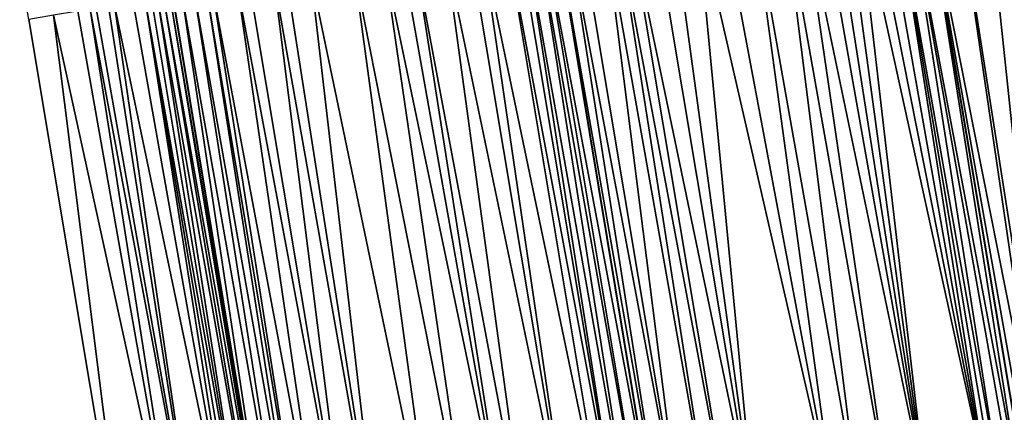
# Model space of a CAD drawing. Header units: feet. Extents: x 2004186 to 2014793, y 836912 to 864902.
# Tile 26 of 974: x 2010907 to 2010939, y 837605 to 837617. Entities that reach past the tile are written whole.
import ezdxf

# ---------------------------------------------------------------- set-up
doc = ezdxf.new("R2010")
doc.units = ezdxf.units.FT
doc.header["$LTSCALE"] = 100
doc.header["$MEASUREMENT"] = 0
for name, color, linetype, lineweight in [('EP_Travel Lane', 5, 'Continuous', 40), ('GPL_Skip Line', 2, 'Continuous', 40), ('Road X-Section', 30, 'Continuous', 13)]:
    doc.layers.add(name, color=color, linetype=linetype, lineweight=lineweight)
doc.layers.add('I-77 SB_MM21-27-Surface-Border', color=7, linetype='Continuous')
doc.layers.add('I-77 SB_MM21-27-Surface-TIN', color=7, linetype='Continuous')

msp = doc.modelspace()

# ---------------------------------------------------------------- linework, layer by layer
at = {"layer": 'EP_Travel Lane'}
msp.add_polyline3d([(2010934.595256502, 837479.98617953, 351.5095648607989), (2010931.323510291, 837499.6887001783, 351.5417266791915), (2010928.054911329, 837519.4116545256, 351.5530203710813), (2010924.784996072, 837539.1425514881, 351.5613561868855), (2010921.515091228, 837558.8733856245, 351.5376361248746), (2010918.245373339, 837578.6030916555, 351.493006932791), (2010914.975484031, 837598.3338320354, 351.4344561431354), (2010911.705569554, 837618.0647242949, 351.3855300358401), (2010908.435665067, 837637.7955562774, 351.3342237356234), (2010905.162015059, 837657.5489889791, 351.2770299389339), (2010901.890544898, 837677.2892683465, 351.1922189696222), (2010898.620572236, 837697.0205116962, 351.1196081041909), (2010895.352726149, 837716.7389231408, 351.0112128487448), (2010892.082841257, 837736.4696368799, 350.9209208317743), (2010888.813325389, 837756.1981239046, 350.8189200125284), (2010885.543807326, 837775.9266241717, 350.6922264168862)], dxfattribs=at)
at = {"layer": 'GPL_Skip Line'}
for points in [[(2010958.914453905, 837484.011602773, 352.0084365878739), (2010955.63723066, 837503.741266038, 352.0171882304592), (2010952.347312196, 837523.4688200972, 352.0200899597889), (2010949.052683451, 837543.1955893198, 352.0215488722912), (2010945.758054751, 837562.9223582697, 352.0186610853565), (2010942.463430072, 837582.6491031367, 351.9888008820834), (2010939.168820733, 837602.3757561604, 351.9176754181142), (2010935.874191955, 837622.1025255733, 351.8915830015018), (2010932.579581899, 837641.8291828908, 351.8218487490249), (2010929.30353227, 837661.5589609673, 351.7639087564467), (2010926.033989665, 837681.2898045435, 351.6979760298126), (2010922.766667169, 837701.0207196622, 351.5655998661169), (2010919.497043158, 837720.7516169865, 351.5137872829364), (2010916.220737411, 837740.4809494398, 351.3744101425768), (2010912.941776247, 837760.2101772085, 351.2977081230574), (2010909.662889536, 837779.9389449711, 351.1435873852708)], [(2010946.897765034, 837482.0225413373, 351.7877070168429), (2010943.645469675, 837501.7424941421, 351.8006070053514), (2010940.391590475, 837521.4720504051, 351.8050462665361), (2010937.137066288, 837541.2055174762, 351.8023255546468), (2010933.882546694, 837560.9389566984, 351.8016313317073), (2010930.615729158, 837580.6697975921, 351.7622601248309), (2010927.343612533, 837600.4002125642, 351.7057368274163), (2010924.070395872, 837620.130545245, 351.6655282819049), (2010920.797191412, 837639.8608043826, 351.6059830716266), (2010917.522157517, 837659.6020910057, 351.5433432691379), (2010914.248178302, 837679.3370202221, 351.4728616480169), (2010910.974966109, 837699.0673259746, 351.3733030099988), (2010907.701997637, 837718.7915268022, 351.2996985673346), (2010904.425841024, 837738.520959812, 351.1721245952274), (2010901.149288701, 837758.2493917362, 351.077696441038), (2010897.872761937, 837777.977667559, 350.930704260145)]]:
    msp.add_polyline3d(points, dxfattribs=at)
at = {"layer": 'I-77 SB_MM21-27-Surface-Border', "color": 3, "linetype": 'ByBlock', "lineweight": -2}
msp.add_polyline3d([(2010934.095683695, 837479.9034819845, 351.5309226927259), (2010931.06335951, 837499.6453453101, 351.5206884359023), (2010926.899782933, 837519.2187313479, 351.5075463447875), (2010922.224280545, 837538.7148753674, 351.4738152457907), (2010917.746058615, 837558.2438892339, 351.4262839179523), (2010913.859885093, 837577.870273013, 351.3438778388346), (2010910.36802058, 837597.5639048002, 351.2805386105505), (2010907.07338901, 837617.290690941, 351.2332985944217), (2010903.581510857, 837636.9844043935, 351.1643933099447), (2010900.498234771, 837656.7741057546, 351.107022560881), (2010897.424138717, 837676.5488722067, 351.0348253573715), (2010894.353970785, 837696.313417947, 350.9750286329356), (2010891.481363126, 837716.0952570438, 350.8900562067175), (2010889.586048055, 837736.0545136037, 350.8431111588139), (2010886.30749282, 837755.7813002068, 350.7307094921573), (2010883.818105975, 837775.6392728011, 350.6272637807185), (2010882.155285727, 837795.6378595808, 350.543352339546)], dxfattribs=at)
at = {"layer": 'I-77 SB_MM21-27-Surface-TIN', "color": 128, "linetype": 'ByBlock', "lineweight": -2}
for points in [[(2010938.635957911, 837622.5636641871, 351.8486257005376), (2010937.846880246, 837622.4319203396, 351.8648419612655), (2010941.930588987, 837602.8368810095, 351.8713422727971)], [(2010936.860534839, 837622.267230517, 351.881180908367), (2010935.874191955, 837622.1025255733, 351.8915830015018), (2010939.760627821, 837602.4745709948, 351.9086372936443)], [(2010937.846880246, 837622.4319203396, 351.8648419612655), (2010936.860534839, 837622.267230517, 351.881180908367), (2010939.957896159, 837602.5075134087, 351.9071804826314)], [(2010936.860534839, 837622.267230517, 351.881180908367), (2010939.760627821, 837602.4745709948, 351.9086372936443), (2010939.957896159, 837602.5075134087, 351.9071804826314)], [(2010937.846880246, 837622.4319203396, 351.8648419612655), (2010939.957896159, 837602.5075134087, 351.9071804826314), (2010941.930588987, 837602.8368810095, 351.8713422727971)], [(2010934.493323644, 837621.871868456, 351.8785856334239), (2010934.098790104, 837621.8059648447, 351.8742525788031), (2010937.985215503, 837602.1780729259, 351.9155998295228)], [(2010934.887855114, 837621.9377844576, 351.8877832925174), (2010934.493323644, 837621.871868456, 351.8785856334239), (2010937.985215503, 837602.1780729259, 351.9155998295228)], [(2010935.282388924, 837622.0036864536, 351.8914820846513), (2010934.887855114, 837621.9377844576, 351.8877832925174), (2010938.379748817, 837602.2439778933, 351.9202629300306)], [(2010934.887855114, 837621.9377844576, 351.8877832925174), (2010938.182481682, 837602.2110282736, 351.9190087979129), (2010938.379748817, 837602.2439778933, 351.9202629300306)], [(2010934.887855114, 837621.9377844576, 351.8877832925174), (2010937.985215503, 837602.1780729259, 351.9155998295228), (2010938.182481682, 837602.2110282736, 351.9190087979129)], [(2010935.282388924, 837622.0036864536, 351.8914820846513), (2010938.971552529, 837602.3428129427, 351.9188297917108), (2010935.874191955, 837622.1025255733, 351.8915830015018)], [(2010935.282388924, 837622.0036864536, 351.8914820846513), (2010938.77428574, 837602.3098612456, 351.9167941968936), (2010938.971552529, 837602.3428129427, 351.9188297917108)], [(2010935.282388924, 837622.0036864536, 351.8914820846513), (2010938.379748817, 837602.2439778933, 351.9202629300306), (2010938.77428574, 837602.3098612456, 351.9167941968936)], [(2010938.971552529, 837602.3428129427, 351.9188297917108), (2010939.168820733, 837602.3757561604, 351.9176754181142), (2010935.874191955, 837622.1025255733, 351.8915830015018)], [(2010939.366088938, 837602.4086993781, 351.9165210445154), (2010935.874191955, 837622.1025255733, 351.8915830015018), (2010939.168820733, 837602.3757561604, 351.9176754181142)], [(2010939.760627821, 837602.4745709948, 351.9086372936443), (2010935.874191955, 837622.1025255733, 351.8915830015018), (2010939.366088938, 837602.4086993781, 351.9165210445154)], [(2010932.520662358, 837621.5423119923, 351.8418410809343), (2010931.92886311, 837621.4434502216, 351.8328469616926), (2010936.012558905, 837601.8484883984, 351.8698282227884)], [(2010932.915194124, 837621.6082262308, 351.8503465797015), (2010932.520662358, 837621.5423119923, 351.8418410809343), (2010936.012558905, 837601.8484883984, 351.8698282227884)], [(2010933.309726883, 837621.6741345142, 351.8565139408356), (2010932.915194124, 837621.6082262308, 351.8503465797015), (2010936.012558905, 837601.8484883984, 351.8698282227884)], [(2010933.704258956, 837621.7400469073, 351.8642948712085), (2010933.309726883, 837621.6741345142, 351.8565139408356), (2010936.012558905, 837601.8484883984, 351.8698282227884)], [(2010934.098790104, 837621.8059648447, 351.8742525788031), (2010933.704258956, 837621.7400469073, 351.8642948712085), (2010937.985215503, 837602.1780729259, 351.9155998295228)], [(2010933.704258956, 837621.7400469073, 351.8642948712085), (2010936.012558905, 837601.8484883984, 351.8698282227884), (2010937.985215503, 837602.1780729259, 351.9155998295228)], [(2010931.337064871, 837621.3445824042, 351.8214788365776), (2010930.350734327, 837621.1798035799, 351.8028739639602), (2010933.842633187, 837601.4859661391, 351.8272749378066)], [(2010931.92886311, 837621.4434502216, 351.8328469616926), (2010931.337064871, 837621.3445824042, 351.8214788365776), (2010934.828963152, 837601.6507484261, 351.8464074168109)], [(2010931.337064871, 837621.3445824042, 351.8214788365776), (2010933.842633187, 837601.4859661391, 351.8272749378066), (2010934.828963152, 837601.6507484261, 351.8464074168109)], [(2010931.92886311, 837621.4434502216, 351.8328469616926), (2010934.828963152, 837601.6507484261, 351.8464074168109), (2010936.012558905, 837601.8484883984, 351.8698282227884)], [(2010928.575340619, 837620.8831940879, 351.7663980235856), (2010927.786279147, 837620.7513532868, 351.7445485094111), (2010930.489112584, 837600.9256987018, 351.759342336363)], [(2010929.364404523, 837621.0150203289, 351.782531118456), (2010928.575340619, 837620.8831940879, 351.7663980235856), (2010933.053567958, 837601.3541478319, 351.8147990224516)], [(2010928.575340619, 837620.8831940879, 351.7663980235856), (2010930.489112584, 837600.9256987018, 351.759342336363), (2010933.053567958, 837601.3541478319, 351.8147990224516)], [(2010930.350734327, 837621.1798035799, 351.8028739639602), (2010929.364404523, 837621.0150203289, 351.782531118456), (2010933.053567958, 837601.3541478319, 351.8147990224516)], [(2010930.350734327, 837621.1798035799, 351.8028739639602), (2010933.053567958, 837601.3541478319, 351.8147990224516), (2010933.842633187, 837601.4859661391, 351.8272749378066)], [(2010927.194481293, 837620.6524831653, 351.7322756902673), (2010926.405415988, 837620.5206653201, 351.7194389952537), (2010930.489112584, 837600.9256987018, 351.759342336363)], [(2010927.786279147, 837620.7513532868, 351.7445485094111), (2010927.194481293, 837620.6524831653, 351.7322756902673), (2010930.489112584, 837600.9256987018, 351.759342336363)], [(2010924.827287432, 837620.2570173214, 351.6889332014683), (2010924.432756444, 837620.1910984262, 351.6785994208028), (2010928.121916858, 837600.5302440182, 351.7220040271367)], [(2010925.616352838, 837620.3888345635, 351.7015331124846), (2010924.827287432, 837620.2570173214, 351.6889332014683), (2010928.121916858, 837600.5302440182, 351.7220040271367)], [(2010926.010884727, 837620.4547480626, 351.709748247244), (2010925.616352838, 837620.3888345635, 351.7015331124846), (2010929.108248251, 837600.6950177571, 351.7379204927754)], [(2010925.616352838, 837620.3888345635, 351.7015331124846), (2010928.121916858, 837600.5302440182, 351.7220040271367), (2010929.108248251, 837600.6950177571, 351.7379204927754)], [(2010926.405415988, 837620.5206653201, 351.7194389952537), (2010926.010884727, 837620.4547480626, 351.709748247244), (2010929.700048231, 837600.7938751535, 351.7448946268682)], [(2010926.010884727, 837620.4547480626, 351.709748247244), (2010929.108248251, 837600.6950177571, 351.7379204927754), (2010929.700048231, 837600.7938751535, 351.7448946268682)], [(2010926.405415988, 837620.5206653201, 351.7194389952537), (2010929.700048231, 837600.7938751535, 351.7448946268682), (2010930.489112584, 837600.9256987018, 351.759342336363)], [(2010922.854630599, 837619.9274341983, 351.641721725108), (2010922.460100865, 837619.8615077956, 351.6284403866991), (2010926.149258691, 837600.2006688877, 351.6797677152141)], [(2010923.051896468, 837619.9603913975, 351.6460057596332), (2010922.854630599, 837619.9274341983, 351.641721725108), (2010926.149258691, 837600.2006688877, 351.6797677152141)], [(2010923.446430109, 837620.0262944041, 351.6501014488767), (2010923.051896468, 837619.9603913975, 351.6460057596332), (2010926.543791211, 837600.2665786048, 351.6862176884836)], [(2010923.051896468, 837619.9603913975, 351.6460057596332), (2010926.149258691, 837600.2006688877, 351.6797677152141), (2010926.543791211, 837600.2665786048, 351.6862176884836)], [(2010923.643697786, 837620.0592407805, 351.6501363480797), (2010923.446430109, 837620.0262944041, 351.6501014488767), (2010926.93832075, 837600.332506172, 351.6993830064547)], [(2010923.446430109, 837620.0262944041, 351.6501014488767), (2010926.543791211, 837600.2665786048, 351.6862176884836), (2010926.93832075, 837600.332506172, 351.6993830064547)], [(2010923.643697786, 837620.0592407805, 351.6501363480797), (2010927.343612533, 837600.4002125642, 351.7057368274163), (2010924.070395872, 837620.130545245, 351.6655282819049)], [(2010923.643697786, 837620.0592407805, 351.6501363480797), (2010926.93832075, 837600.332506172, 351.6993830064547), (2010927.343612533, 837600.4002125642, 351.7057368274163)], [(2010924.432756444, 837620.1910984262, 351.6785994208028), (2010924.070395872, 837620.130545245, 351.6655282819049), (2010927.530119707, 837600.4313696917, 351.7086607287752)], [(2010927.530119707, 837600.4313696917, 351.7086607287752), (2010924.070395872, 837620.130545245, 351.6655282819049), (2010927.343612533, 837600.4002125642, 351.7057368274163)], [(2010924.432756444, 837620.1910984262, 351.6785994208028), (2010927.530119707, 837600.4313696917, 351.7086607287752), (2010928.121916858, 837600.5302440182, 351.7220040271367)], [(2010921.276504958, 837619.6637687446, 351.6043627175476), (2010920.487440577, 837619.5319453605, 351.5893513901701), (2010924.571135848, 837599.9369866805, 351.6376633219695)], [(2010921.671038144, 837619.7296744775, 351.609528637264), (2010921.276504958, 837619.6637687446, 351.6043627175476), (2010924.571135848, 837599.9369866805, 351.6376633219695)], [(2010922.460100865, 837619.8615077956, 351.6284403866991), (2010921.671038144, 837619.7296744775, 351.609528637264), (2010925.75472781, 837600.1347493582, 351.6696261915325)], [(2010921.671038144, 837619.7296744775, 351.609528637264), (2010924.571135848, 837599.9369866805, 351.6376633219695), (2010925.75472781, 837600.1347493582, 351.6696261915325)], [(2010922.460100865, 837619.8615077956, 351.6284403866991), (2010925.75472781, 837600.1347493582, 351.6696261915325), (2010926.149258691, 837600.2006688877, 351.6797677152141)], [(2010919.106579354, 837619.3012457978, 351.5596891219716), (2010918.514781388, 837619.202376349, 351.5476804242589), (2010922.598475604, 837599.607423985, 351.6001052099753)], [(2010919.501111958, 837619.3671550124, 351.5662221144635), (2010919.106579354, 837619.3012457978, 351.5596891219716), (2010922.598475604, 837599.607423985, 351.6001052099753)], [(2010920.487440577, 837619.5319453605, 351.5893513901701), (2010919.501111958, 837619.3671550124, 351.5662221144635), (2010923.19027264, 837599.7062990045, 351.6137092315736)], [(2010919.501111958, 837619.3671550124, 351.5662221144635), (2010922.598475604, 837599.607423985, 351.6001052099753), (2010923.19027264, 837599.7062990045, 351.6137092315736)], [(2010920.487440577, 837619.5319453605, 351.5893513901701), (2010923.19027264, 837599.7062990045, 351.6137092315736), (2010924.571135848, 837599.9369866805, 351.6376633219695)], [(2010917.528450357, 837619.0376004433, 351.5302214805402), (2010916.147587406, 837618.8069112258, 351.5046208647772), (2010920.231281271, 837599.2119609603, 351.5596288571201)], [(2010918.514781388, 837619.202376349, 351.5476804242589), (2010917.528450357, 837619.0376004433, 351.5302214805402), (2010921.414879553, 837599.4096857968, 351.5773554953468)], [(2010917.528450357, 837619.0376004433, 351.5302214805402), (2010920.231281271, 837599.2119609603, 351.5596288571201), (2010921.414879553, 837599.4096857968, 351.5773554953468)], [(2010918.514781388, 837619.202376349, 351.5476804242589), (2010921.414879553, 837599.4096857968, 351.5773554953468), (2010922.598475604, 837599.607423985, 351.6001052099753)], [(2010915.358522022, 837618.6750938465, 351.4919671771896), (2010914.963990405, 837618.6091787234, 351.4831143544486), (2010918.45588612, 837598.9153601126, 351.5279251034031)], [(2010916.147587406, 837618.8069112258, 351.5046208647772), (2010915.358522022, 837618.6750938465, 351.4919671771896), (2010918.45588612, 837598.9153601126, 351.5279251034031)], [(2010916.147587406, 837618.8069112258, 351.5046208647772), (2010918.45588612, 837598.9153601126, 351.5279251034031), (2010920.231281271, 837599.2119609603, 351.5596288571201)], [(2010913.780393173, 837618.4114476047, 351.4621511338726), (2010912.991328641, 837618.279625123, 351.4474940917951), (2010916.680488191, 837598.6187758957, 351.5024779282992)], [(2010914.174926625, 837618.477351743, 351.4666910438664), (2010913.780393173, 837618.4114476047, 351.4621511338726), (2010917.469554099, 837598.7505901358, 351.5134238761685)], [(2010913.780393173, 837618.4114476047, 351.4621511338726), (2010916.680488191, 837598.6187758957, 351.5024779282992), (2010917.469554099, 837598.7505901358, 351.5134238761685)], [(2010914.963990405, 837618.6091787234, 351.4831143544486), (2010914.174926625, 837618.477351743, 351.4666910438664), (2010917.469554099, 837598.7505901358, 351.5134238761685)], [(2010914.963990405, 837618.6091787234, 351.4831143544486), (2010917.469554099, 837598.7505901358, 351.5134238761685), (2010918.45588612, 837598.9153601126, 351.5279251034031)], [(2010911.41321721, 837618.0158745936, 351.3767326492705), (2010911.215948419, 837617.9829348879, 351.3793168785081), (2010914.707846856, 837598.289099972, 351.4223223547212)], [(2010911.61048397, 837618.0488264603, 351.3789232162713), (2010911.41321721, 837618.0158745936, 351.3767326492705), (2010914.90511097, 837598.3220676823, 351.4303822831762)], [(2010911.41321721, 837618.0158745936, 351.3767326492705), (2010914.707846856, 837598.289099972, 351.4223223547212), (2010914.90511097, 837598.3220676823, 351.4303822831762)], [(2010911.61048397, 837618.0488264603, 351.3789232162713), (2010914.975484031, 837598.3338320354, 351.4344561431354), (2010911.705569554, 837618.0647242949, 351.3855300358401)], [(2010911.61048397, 837618.0488264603, 351.3789232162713), (2010914.90511097, 837598.3220676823, 351.4303822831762), (2010914.975484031, 837598.3338320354, 351.4344561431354)], [(2010912.005007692, 837618.1147888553, 351.4063358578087), (2010911.705569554, 837618.0647242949, 351.3855300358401), (2010914.975484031, 837598.3338320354, 351.4344561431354)], [(2010912.39953649, 837618.1807208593, 351.4218164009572), (2010912.005007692, 837618.1147888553, 351.4063358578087), (2010915.496898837, 837598.4209976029, 351.4646405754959)], [(2010912.005007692, 837618.1147888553, 351.4063358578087), (2010914.975484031, 837598.3338320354, 351.4344561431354), (2010915.496898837, 837598.4209976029, 351.4646405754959)], [(2010912.794063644, 837618.246662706, 351.4411613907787), (2010912.39953649, 837618.1807208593, 351.4218164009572), (2010915.891425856, 837598.4869402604, 351.4834830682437)], [(2010912.39953649, 837618.1807208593, 351.4218164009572), (2010915.496898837, 837598.4209976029, 351.4646405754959), (2010915.891425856, 837598.4869402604, 351.4834830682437)], [(2010912.991328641, 837618.279625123, 351.4474940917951), (2010912.794063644, 837618.246662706, 351.4411613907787), (2010916.088690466, 837598.5199049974, 351.4904244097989)], [(2010912.794063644, 837618.246662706, 351.4411613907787), (2010915.891425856, 837598.4869402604, 351.4834830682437), (2010916.088690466, 837598.5199049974, 351.4904244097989)], [(2010912.991328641, 837618.279625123, 351.4474940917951), (2010916.088690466, 837598.5199049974, 351.4904244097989), (2010916.680488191, 837598.6187758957, 351.5024779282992)], [(2010909.637834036, 837617.7192020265, 351.3154923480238), (2010909.243302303, 837617.6532875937, 351.3069105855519), (2010912.735195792, 837597.9594823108, 351.3640855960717)], [(2010909.835097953, 837617.7521709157, 351.3243661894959), (2010909.637834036, 837617.7192020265, 351.3154923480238), (2010912.735195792, 837597.9594823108, 351.3640855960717)], [(2010910.426887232, 837617.8510923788, 351.3567967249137), (2010909.835097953, 837617.7521709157, 351.3243661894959), (2010913.918780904, 837598.1572859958, 351.4114757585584)], [(2010909.835097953, 837617.7521709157, 351.3243661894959), (2010912.735195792, 837597.9594823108, 351.3640855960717), (2010913.918780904, 837598.1572859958, 351.4114757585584)], [(2010910.821415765, 837617.9170259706, 351.3729006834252), (2010910.426887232, 837617.8510923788, 351.3567967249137), (2010913.918780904, 837598.1572859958, 351.4114757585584)], [(2010911.018681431, 837617.9499843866, 351.3776625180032), (2010910.821415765, 837617.9170259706, 351.3729006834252), (2010914.313312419, 837598.2232017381, 351.4201924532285)], [(2010910.821415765, 837617.9170259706, 351.3729006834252), (2010914.116045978, 837598.190247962, 351.4173747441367), (2010914.313312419, 837598.2232017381, 351.4201924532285)], [(2010910.821415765, 837617.9170259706, 351.3729006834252), (2010913.918780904, 837598.1572859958, 351.4114757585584), (2010914.116045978, 837598.190247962, 351.4173747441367)], [(2010911.215948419, 837617.9829348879, 351.3793168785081), (2010911.018681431, 837617.9499843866, 351.3776625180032), (2010914.313312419, 837598.2232017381, 351.4201924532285)], [(2010911.215948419, 837617.9829348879, 351.3793168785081), (2010914.313312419, 837598.2232017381, 351.4201924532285), (2010914.707846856, 837598.289099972, 351.4223223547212)], [(2010907.862448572, 837617.4225431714, 351.2596355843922), (2010907.07338901, 837617.290690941, 351.2332985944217), (2010910.36802058, 837597.5639048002, 351.2805386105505)], [(2010908.651509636, 837617.5543864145, 351.2824439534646), (2010907.862448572, 837617.4225431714, 351.2596355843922), (2010912.143401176, 837597.8605928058, 351.345031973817)], [(2010907.862448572, 837617.4225431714, 351.2596355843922), (2010910.36802058, 837597.5639048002, 351.2805386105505), (2010912.143401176, 837597.8605928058, 351.345031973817)], [(2010909.04603761, 837617.6203233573, 351.2998635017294), (2010908.651509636, 837617.5543864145, 351.2824439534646), (2010912.143401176, 837597.8605928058, 351.345031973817)], [(2010909.243302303, 837617.6532875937, 351.3069105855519), (2010909.04603761, 837617.6203233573, 351.2998635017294), (2010912.735195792, 837597.9594823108, 351.3640855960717)], [(2010909.04603761, 837617.6203233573, 351.2998635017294), (2010912.143401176, 837597.8605928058, 351.345031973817), (2010912.735195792, 837597.9594823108, 351.3640855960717)]]:
    msp.add_3dface(points, dxfattribs=at)
at = {"layer": 'Road X-Section', "extrusion": (0.1647308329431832, -0.9863348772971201, 0.002694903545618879), "elevation": -494891.8038531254, "flags": 128}
msp.add_lwpolyline([(2121416.878884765, 1684.972334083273), (2121418.678884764, 1685.036827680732), (2121419.278884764, 1685.055881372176), (2121420.478884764, 1685.103271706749), (2121420.678884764, 1685.109170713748), (2121420.878884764, 1685.111988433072), (2121421.278884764, 1685.114118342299), (2121421.478884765, 1685.122178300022), (2121422.078884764, 1685.156436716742), (2121422.478884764, 1685.175279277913), (2121422.678884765, 1685.182220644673), (2121423.278884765, 1685.194274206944), (2121424.078884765, 1685.20522019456), (2121425.078884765, 1685.219721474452), (2121426.878884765, 1685.251425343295), (2121428.078884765, 1685.269152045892), (2121429.278884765, 1685.291901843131), (2121429.878884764, 1685.30550591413), (2121431.278884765, 1685.329460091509), (2121432.478884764, 1685.361423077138), (2121432.878884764, 1685.371564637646), (2121433.278884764, 1685.378014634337), (2121433.678884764, 1685.391180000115), (2121434.278884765, 1685.400457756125), (2121434.878884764, 1685.41380110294), (2121435.878884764, 1685.429717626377), (2121436.478884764, 1685.436691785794), (2121437.278884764, 1685.451139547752), (2121439.878884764, 1685.506596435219), (2121440.678884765, 1685.519072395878), (2121441.678884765, 1685.538204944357), (2121442.878884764, 1685.561625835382), (2121444.878884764, 1685.607397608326), (2121445.078884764, 1685.610806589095), (2121445.278884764, 1685.612060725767), (2121445.678884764, 1685.608591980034), (2121445.878884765, 1685.610627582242), (2121446.278884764, 1685.608318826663), (2121446.678884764, 1685.600435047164), (2121446.878884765, 1685.598978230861), (2121448.878884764, 1685.563139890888), (2121449.278884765, 1685.554265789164), (2121450.278884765, 1685.541883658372), (2121451.078884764, 1685.532313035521), (2121451.678884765, 1685.526350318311), (2121452.078884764, 1685.521562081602), (2121452.678884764, 1685.516308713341), (2121454.478884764, 1685.492390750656), (2121454.878884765, 1685.488243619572), (2121455.878884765, 1685.473160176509), (2121456.678884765, 1685.458359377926), (2121456.878884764, 1685.451459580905), (2121457.278884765, 1685.441275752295), (2121457.678884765, 1685.425225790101), (2121458.078884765, 1685.407733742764), (2121458.278884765, 1685.399772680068), (2121458.678884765, 1685.386928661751), (2121458.878884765, 1685.376434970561), (2121459.478884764, 1685.355206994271), (2121460.078884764, 1685.326518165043), (2121460.478884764, 1685.316064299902), (2121461.278884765, 1685.280111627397), (2121462.078884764, 1685.252413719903), (2121462.478884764, 1685.236377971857), (2121463.478884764, 1685.198254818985), (2121464.278884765, 1685.163463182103), (2121464.878884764, 1685.134273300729), (2121465.278884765, 1685.119883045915), (2121465.678884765, 1685.102826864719), (2121466.078884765, 1685.087186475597), (2121466.478884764, 1685.071421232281)], dxfattribs=at)

doc.saveas('drawing.dxf')
